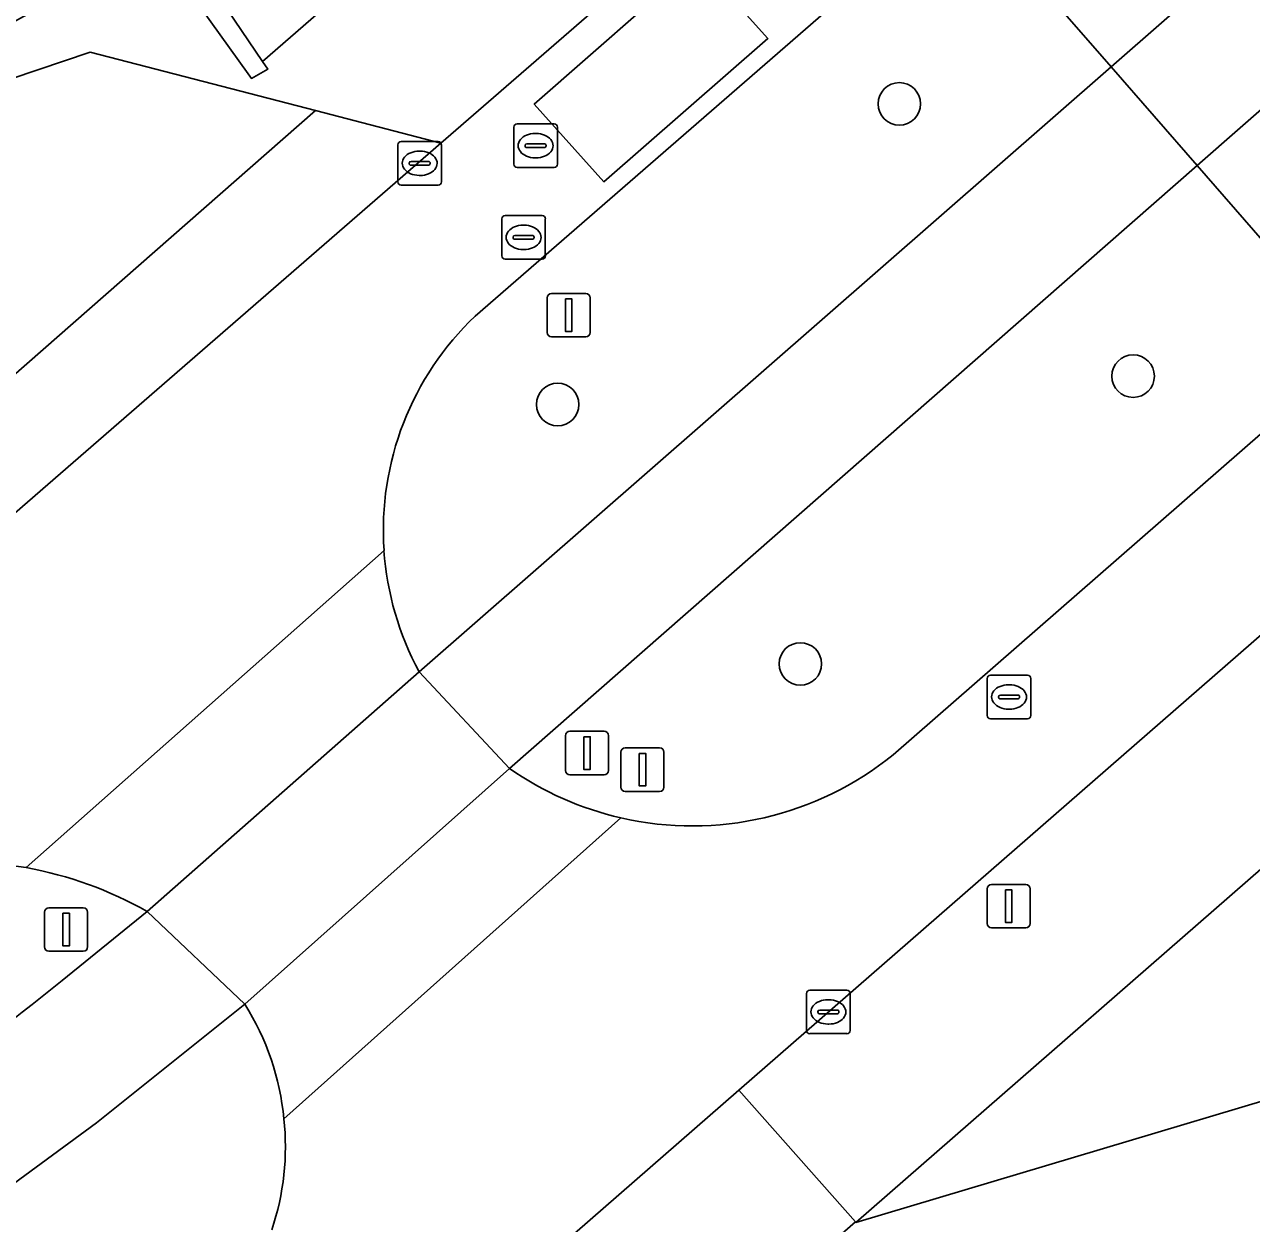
# Model space of a CAD drawing. Extents: x 155275 to 156265, y 382654 to 383635.
# Drawn here: x 155926.64 to 155954.85, y 383219.38 to 383246.95 of the extents above; entities that cross this region are included whole.
import ezdxf

# ---------------------------------------------------------------- set-up
doc = ezdxf.new("R2010")
doc.units = 0
for name, color, linetype in [('IMGEO_Berm_groen', 7, 'Continuous'), ('IMGEO_Boom', 7, 'Continuous'), ('IMGEO_Duiker', 7, 'Continuous'), ('IMGEO_Fietspad_gesloten', 7, 'Continuous'), ('IMGEO_Groenvoorziening', 7, 'Continuous'), ('IMGEO_Kademuur', 7, 'Continuous'), ('IMGEO_Kolk', 7, 'Continuous'), ('IMGEO_Rijbaan_lokaal_gesloten', 7, 'Continuous'), ('IMGEO_Rijbaan_lokaal_open', 7, 'Continuous'), ('IMGEO_Rioolput', 7, 'Continuous'), ('IMGEO_Verkeersbordpaal', 7, 'Continuous'), ('IMGEO_Voetpad_open', 7, 'Continuous')]:
    doc.layers.add(name, color=color, linetype=linetype)

msp = doc.modelspace()

# ---------------------------------------------------------------- linework, layer by layer
at = {"layer": 'IMGEO_Berm_groen'}
for points in [[(156057.515, 383339.177), (156056.914, 383339.98), (156056.503, 383340.188), (156055.107, 383340.105), (156053.12, 383339.783), (156051.186, 383339.241), (156050.472, 383338.881), (156047.828, 383337.031), (156044.212, 383333.905), (156005.535, 383300.011), (155948.156, 383249.945), (155937.002, 383240.244)], [(156059.369, 383336.222), (156053.682, 383331.24), (155982.947, 383269.426), (155953.598, 383243.702), (155937.788, 383229.844)], [(155935.716, 383232.066), (155951.621, 383245.97), (156051.579, 383333.37)], [(155946.609, 383230.157), (156053.445, 383323.434)], [(155926.679, 383227.563), (155925.792, 383227.68)], [(155927.509, 383224.965), (155929.462, 383226.555)], [(155931.706, 383224.422), (155928.294, 383221.696), (155922.337, 383217.318)]]:
    msp.add_lwpolyline(points, dxfattribs=at)
for centre, radius, start, end in [((155941.703, 383235.315), 6.812, 133.6424, 183.8771), ((155941.688, 383235.31), 6.797, 183.8502, 208.5123), ((155941.991, 383235.853), 7.333, 257.104, 309.0337), ((155942, 383235.873), 7.355, 235.062, 257.0669), ((155925.064, 383218.759), 8.951, 60.5725, 79.6069), ((155848.176, 383324.271), 127.103, 300.1495, 308.62047), ((155926.621, 383221.216), 6.011, 5.4715, 32.232), ((155926.636, 383221.148), 6.004, 341.4382, 6.1279)]:
    msp.add_arc(centre, radius, start, end, dxfattribs=at)
at = {"layer": 'IMGEO_Boom'}
for centre in [(155946.753, 383245.121), (155952.127, 383238.862), (155938.899, 383238.21), (155944.478, 383232.245)]:
    msp.add_circle(centre, 0.489, dxfattribs=at)
at = {"layer": 'IMGEO_Duiker'}
msp.add_lwpolyline([(155966.319, 383229.111), (155964.17, 383231.575), (155953.598, 383243.702), (155951.621, 383245.97), (155948.156, 383249.945), (155945.85, 383252.589), (155941.394, 383257.701), (155939.482, 383259.894)], dxfattribs=at)
at = {"layer": 'IMGEO_Fietspad_gesloten'}
for points in [[(156057.458, 383338.499), (156051.579, 383333.37), (155951.621, 383245.97), (155935.716, 383232.066), (155937.788, 383229.844), (155953.598, 383243.702), (155982.947, 383269.426)], [(155922.337, 383217.318), (155928.294, 383221.696), (155931.706, 383224.422), (155929.462, 383226.555), (155927.509, 383224.965)]]:
    msp.add_lwpolyline(points, dxfattribs=at)
msp.add_lwpolyline([(155937.788, 383229.844), (155935.716, 383232.066), (155929.462, 383226.555), (155931.706, 383224.422)], close=True, dxfattribs=at)
msp.add_arc((155848.176, 383324.271), 127.103, 300.1495, 308.62047, dxfattribs=at)
at = {"layer": 'IMGEO_Groenvoorziening'}
for points in [[(156016.784, 383281.38), (155976.875, 383246.554), (155945.756, 383219.407), (155961.497, 383224.109), (155963.804, 383224.733), (155962.978, 383225.129), (155961.669, 383226.536), (155961.446, 383227.8), (155961.906, 383229.504), (155963.675, 383231.184), (155964.17, 383231.575), (155976.07, 383241.059), (155977.49, 383241.495), (155978.425, 383241.856), (155979.051, 383242.433), (155979.678, 383243.224), (155980.464, 383244.499), (156002.26, 383261.371)], [(156023.36, 383224.089), (155980.655, 383234.237), (155973.687, 383228.128), (155972.935, 383227.477), (155971.608, 383226.517), (155969.345, 383225.156), (155967.202, 383224.125), (155965.202, 383224.063), (155963.804, 383224.733), (155961.497, 383224.109), (155945.756, 383219.407), (155945.748, 383219.416), (155937.992, 383212.647)]]:
    msp.add_lwpolyline(points, dxfattribs=at)
msp.add_lwpolyline([(155960.729, 383270.972), (155957.429, 383275.849), (155950.925, 383271.422), (155950.776, 383271.64), (155947.529, 383269.431), (155946.889, 383269.233), (155950.939, 383263.464), (155941.394, 383257.701), (155929.231, 383250.358), (155932.115, 383246.096)], close=True, dxfattribs=at)
at = {"layer": 'IMGEO_Kademuur'}
msp.add_lwpolyline([(155921.167, 383244.115), (155929.636, 383248.81), (155931.785, 383245.809), (155931.858, 383245.708), (155932.235, 383245.919), (155932.115, 383246.096), (155929.231, 383250.358), (155920.567, 383244.993), (155906.446, 383236.892), (155906.098, 383236.692), (155901.487, 383233.996), (155897.942, 383231.98), (155895.333, 383230.496), (155895.56, 383230.164), (155898.176, 383231.639), (155901.713, 383233.633)], close=True, dxfattribs=at)
at = {"layer": 'IMGEO_Kolk'}
for p, q in [((155935.226, 383243.33), (155935.226, 383244.182)), ((155935.301, 383244.256), (155936.153, 383244.256)), ((155935.714, 383244.036), (155935.739, 383244.036)), ((155936.227, 383244.182), (155936.227, 383243.33)), ((155935.485, 383243.75), (155935.485, 383243.762)), ((155935.528, 383243.799), (155935.926, 383243.799)), ((155935.969, 383243.762), (155935.969, 383243.75)), ((155935.923, 383243.713), (155935.525, 383243.713)), ((155935.737, 383243.476), (155935.712, 383243.476)), ((155936.153, 383243.256), (155935.301, 383243.256)), ((155944.622, 383223.819), (155944.622, 383224.671)), ((155944.697, 383224.745), (155945.549, 383224.745)), ((155945.623, 383224.671), (155945.623, 383223.819)), ((155944.924, 383224.288), (155945.322, 383224.288)), ((155945.11, 383224.525), (155945.135, 383224.525)), ((155944.881, 383224.239), (155944.881, 383224.251)), ((155945.319, 383224.202), (155944.921, 383224.202)), ((155945.365, 383224.251), (155945.365, 383224.239)), ((155945.549, 383223.745), (155944.697, 383223.745)), ((155945.133, 383223.965), (155945.108, 383223.965))]:
    msp.add_line(p, q, dxfattribs=at)
for points in [[(155935.226, 383243.33), (155935.226, 383244.182)], [(155935.301, 383244.256), (155936.153, 383244.256)], [(155936.227, 383244.182), (155936.227, 383243.33)], [(155936.153, 383243.256), (155935.301, 383243.256)], [(155944.622, 383223.819), (155944.622, 383224.671)], [(155944.697, 383224.745), (155945.549, 383224.745)], [(155945.623, 383224.671), (155945.623, 383223.819)], [(155945.549, 383223.745), (155944.697, 383223.745)]]:
    msp.add_lwpolyline(points, dxfattribs=at)
for centre, radius, start, end in [((155935.303, 383244.18), 0.0765, 91.552, 178.448), ((155935.303, 383244.18), 0.0765, 91.552, 178.448), ((155936.151, 383244.18), 0.0765, 1.552, 88.448), ((155936.151, 383244.18), 0.0765, 1.552, 88.448), ((155935.525, 383243.759), 0.0403, 85.8775, 175.7526), ((155935.522, 383243.749), 0.0366, 178.938, 274.7102), ((155935.926, 383243.756), 0.043, 264.8664, 352.4533), ((155935.93, 383243.761), 0.0386, 1.7309, 96.639), ((155935.303, 383243.332), 0.0765, 181.552, 268.448), ((155935.303, 383243.332), 0.0765, 181.552, 268.448), ((155936.151, 383243.332), 0.0765, 271.552, 358.448), ((155936.151, 383243.332), 0.0765, 271.552, 358.448), ((155944.699, 383224.669), 0.0765, 91.552, 178.448), ((155944.699, 383224.669), 0.0765, 91.552, 178.448), ((155945.547, 383224.669), 0.0765, 1.552, 88.448), ((155945.547, 383224.669), 0.0765, 1.552, 88.448), ((155944.921, 383224.248), 0.0403, 85.8775, 175.7526), ((155945.326, 383224.25), 0.0386, 1.7309, 96.639), ((155944.918, 383224.238), 0.0366, 178.938, 274.7102), ((155945.322, 383224.245), 0.043, 264.8664, 352.4533), ((155944.699, 383223.821), 0.0765, 181.552, 268.448), ((155944.699, 383223.821), 0.0765, 181.552, 268.448), ((155945.547, 383223.821), 0.0765, 271.552, 358.448), ((155945.547, 383223.821), 0.0765, 271.552, 358.448)]:
    msp.add_arc(centre, radius, start, end, dxfattribs=at)
for centre, major_axis, ratio, start_param, end_param in [((155935.713, 383243.756), (-0.387, 0.002), 0.722429, 4.712389, 7.853982), ((155935.738, 383243.756), (-0.39, 0.002), 0.717154, 1.570796, 4.712389), ((155945.109, 383224.245), (-0.387, 0.002), 0.722429, 4.712389, 7.853982), ((155945.134, 383224.245), (-0.39, 0.002), 0.717154, 1.570796, 4.712389)]:
    msp.add_ellipse(centre, major_axis=major_axis, ratio=ratio, start_param=start_param, end_param=end_param, dxfattribs=at)
at = {"layer": 'IMGEO_Rijbaan_lokaal_gesloten'}
for points in [[(156044.212, 383333.905), (156047.828, 383337.031), (156045.433, 383339.61), (156037.02, 383332.253), (156034.148, 383329.741), (156031.424, 383327.359), (156030.742, 383328.123), (156023.168, 383321.513), (156023.865, 383320.715), (156015.69, 383313.548), (156015.009, 383314.336), (156007.467, 383307.738), (156008.12, 383306.942), (156002.698, 383302.212), (156002.101, 383301.691), (155975.918, 383278.787), (155970.509, 383274.055), (155962.933, 383267.457), (155961.175, 383265.928), (155960.371, 383265.229), (155945.85, 383252.589), (155936.216, 383244.222), (155920.936, 383230.952)], [(155937.002, 383240.244), (155948.156, 383249.945), (156005.535, 383300.011), (156044.212, 383333.905)], [(156027.362, 383295.937), (156035.618, 383303.154), (156043.17, 383309.756), (156044.682, 383311.079), (156055.778, 383320.815), (156059.687, 383324.238), (156057.298, 383326.814), (156053.445, 383323.434), (155946.609, 383230.157)], [(155931.235, 383212.255), (155934.492, 383214.969), (155943.067, 383222.447), (156014.334, 383284.597), (156016.28, 383286.278), (156019.756, 383289.346), (156027.362, 383295.937)], [(155925.792, 383227.68), (155926.679, 383227.563), (155934.907, 383234.854)], [(155934.907, 383234.854), (155926.679, 383227.563)], [(155929.462, 383226.555), (155935.716, 383232.066)], [(155937.788, 383229.844), (155931.706, 383224.422)], [(155932.605, 383221.789), (155940.354, 383228.705)], [(155940.354, 383228.705), (155932.605, 383221.789)]]:
    msp.add_lwpolyline(points, dxfattribs=at)
for points in [[(155943.732, 383246.627), (155939.96, 383243.331), (155938.361, 383245.115), (155942.12, 383248.419)], [(155928.152, 383246.307), (155921.489, 383244.068), (155924.583, 383239.579), (155925.565, 383238.159), (155933.333, 383244.967)]]:
    msp.add_lwpolyline(points, close=True, dxfattribs=at)
for centre, radius, start, end in [((155941.703, 383235.315), 6.812, 133.6424, 183.8771), ((155941.688, 383235.31), 6.797, 183.8502, 208.5123), ((155941.991, 383235.853), 7.333, 257.104, 309.0337), ((155942, 383235.873), 7.355, 235.062, 257.0669), ((155925.064, 383218.759), 8.951, 60.5725, 79.6069), ((155926.621, 383221.216), 6.011, 5.4715, 32.232), ((155926.636, 383221.148), 6.004, 341.4382, 6.1279)]:
    msp.add_arc(centre, radius, start, end, dxfattribs=at)
at = {"layer": 'IMGEO_Rijbaan_lokaal_open'}
msp.add_lwpolyline([(155939.96, 383243.331), (155943.732, 383246.627), (155942.12, 383248.419), (155938.361, 383245.115)], close=True, dxfattribs=at)
at = {"layer": 'IMGEO_Rioolput'}
for p, q in [((155937.965, 383244.661), (155938.817, 383244.661)), ((155937.89, 383243.735), (155937.89, 383244.587)), ((155938.378, 383244.441), (155938.403, 383244.441)), ((155938.891, 383244.587), (155938.891, 383243.735)), ((155938.149, 383244.155), (155938.149, 383244.167)), ((155938.587, 383244.118), (155938.189, 383244.118)), ((155938.192, 383244.204), (155938.59, 383244.204)), ((155938.633, 383244.167), (155938.633, 383244.155)), ((155938.401, 383243.881), (155938.376, 383243.881)), ((155938.817, 383243.661), (155937.965, 383243.661)), ((155937.614, 383241.627), (155937.614, 383242.479)), ((155937.689, 383242.553), (155938.541, 383242.553)), ((155938.615, 383242.479), (155938.615, 383241.627)), ((155937.873, 383242.047), (155937.873, 383242.059)), ((155937.916, 383242.096), (155938.314, 383242.096)), ((155938.102, 383242.333), (155938.127, 383242.333)), ((155938.357, 383242.059), (155938.357, 383242.047)), ((155938.311, 383242.01), (155937.913, 383242.01)), ((155938.125, 383241.773), (155938.1, 383241.773)), ((155938.541, 383241.553), (155937.689, 383241.553)), ((155948.775, 383231.06), (155948.775, 383231.912)), ((155948.85, 383231.986), (155949.702, 383231.986)), ((155949.776, 383231.912), (155949.776, 383231.06)), ((155949.263, 383231.766), (155949.288, 383231.766)), ((155949.034, 383231.48), (155949.034, 383231.492)), ((155949.472, 383231.443), (155949.074, 383231.443)), ((155949.077, 383231.529), (155949.475, 383231.529)), ((155949.518, 383231.492), (155949.518, 383231.48)), ((155949.286, 383231.206), (155949.261, 383231.206)), ((155949.702, 383230.986), (155948.85, 383230.986))]:
    msp.add_line(p, q, dxfattribs=at)
for points in [[(155937.965, 383244.661), (155938.817, 383244.661)], [(155937.89, 383243.735), (155937.89, 383244.587)], [(155938.891, 383244.587), (155938.891, 383243.735)], [(155938.817, 383243.661), (155937.965, 383243.661)], [(155937.614, 383241.627), (155937.614, 383242.479)], [(155937.689, 383242.553), (155938.541, 383242.553)], [(155938.615, 383242.479), (155938.615, 383241.627)], [(155938.541, 383241.553), (155937.689, 383241.553)], [(155948.775, 383231.06), (155948.775, 383231.912)], [(155948.85, 383231.986), (155949.702, 383231.986)], [(155949.776, 383231.912), (155949.776, 383231.06)], [(155949.702, 383230.986), (155948.85, 383230.986)]]:
    msp.add_lwpolyline(points, dxfattribs=at)
for centre, radius, start, end in [((155937.967, 383244.585), 0.0765, 91.552, 178.448), ((155937.967, 383244.585), 0.0765, 91.552, 178.448), ((155938.815, 383244.585), 0.0765, 1.552, 88.448), ((155938.815, 383244.585), 0.0765, 1.552, 88.448), ((155938.189, 383244.164), 0.0403, 85.8775, 175.7526), ((155938.186, 383244.154), 0.0366, 178.938, 274.7102), ((155938.59, 383244.161), 0.043, 264.8664, 352.4533), ((155938.594, 383244.166), 0.0386, 1.7309, 96.639), ((155937.967, 383243.737), 0.0765, 181.552, 268.448), ((155937.967, 383243.737), 0.0765, 181.552, 268.448), ((155938.815, 383243.737), 0.0765, 271.552, 358.448), ((155938.815, 383243.737), 0.0765, 271.552, 358.448), ((155937.691, 383242.477), 0.0765, 91.552, 178.448), ((155937.691, 383242.477), 0.0765, 91.552, 178.448), ((155938.539, 383242.477), 0.0765, 1.552, 88.448), ((155938.539, 383242.477), 0.0765, 1.552, 88.448), ((155937.913, 383242.056), 0.0403, 85.8775, 175.7526), ((155938.318, 383242.058), 0.0386, 1.7309, 96.639), ((155937.91, 383242.046), 0.0366, 178.938, 274.7102), ((155938.314, 383242.053), 0.043, 264.8664, 352.4533), ((155937.691, 383241.629), 0.0765, 181.552, 268.448), ((155937.691, 383241.629), 0.0765, 181.552, 268.448), ((155938.539, 383241.629), 0.0765, 271.552, 358.448), ((155938.539, 383241.629), 0.0765, 271.552, 358.448), ((155948.852, 383231.91), 0.0765, 91.552, 178.448), ((155948.852, 383231.91), 0.0765, 91.552, 178.448), ((155949.7, 383231.91), 0.0765, 1.552, 88.448), ((155949.7, 383231.91), 0.0765, 1.552, 88.448), ((155949.074, 383231.489), 0.0403, 85.8775, 175.7526), ((155949.071, 383231.479), 0.0366, 178.938, 274.7102), ((155949.475, 383231.486), 0.043, 264.8664, 352.4533), ((155949.479, 383231.491), 0.0386, 1.7309, 96.639), ((155948.852, 383231.062), 0.0765, 181.552, 268.448), ((155948.852, 383231.062), 0.0765, 181.552, 268.448), ((155949.7, 383231.062), 0.0765, 271.552, 358.448), ((155949.7, 383231.062), 0.0765, 271.552, 358.448)]:
    msp.add_arc(centre, radius, start, end, dxfattribs=at)
for centre, major_axis, ratio, start_param, end_param in [((155938.377, 383244.161), (-0.387, 0.002), 0.722429, 4.712389, 7.853982), ((155938.402, 383244.161), (-0.39, 0.002), 0.717154, 1.570796, 4.712389), ((155938.101, 383242.053), (-0.387, 0.002), 0.722429, 4.712389, 7.853982), ((155938.126, 383242.053), (-0.39, 0.002), 0.717154, 1.570796, 4.712389), ((155949.262, 383231.486), (-0.387, 0.002), 0.722429, 4.712389, 7.853982), ((155949.287, 383231.486), (-0.39, 0.002), 0.717154, 1.570796, 4.712389)]:
    msp.add_ellipse(centre, major_axis=major_axis, ratio=ratio, start_param=start_param, end_param=end_param, dxfattribs=at)
at = {"layer": 'IMGEO_Verkeersbordpaal'}
for p, q in [((155938.658, 383239.864), (155938.658, 383240.664)), ((155938.658, 383240.664), (155938.658, 383239.864)), ((155938.758, 383240.764), (155939.548, 383240.764)), ((155939.548, 383240.764), (155938.758, 383240.764)), ((155939.648, 383240.664), (155939.648, 383239.864)), ((155939.648, 383239.864), (155939.648, 383240.664)), ((155939.548, 383239.764), (155938.758, 383239.764)), ((155938.758, 383239.764), (155939.548, 383239.764)), ((155939.077, 383229.796), (155939.077, 383230.596)), ((155939.077, 383230.596), (155939.077, 383229.796)), ((155939.177, 383230.696), (155939.967, 383230.696)), ((155939.967, 383230.696), (155939.177, 383230.696)), ((155940.067, 383230.596), (155940.067, 383229.796)), ((155940.067, 383229.796), (155940.067, 383230.596)), ((155940.353, 383229.414), (155940.353, 383230.214)), ((155940.353, 383230.214), (155940.353, 383229.414)), ((155940.453, 383230.314), (155941.243, 383230.314)), ((155941.243, 383230.314), (155940.453, 383230.314)), ((155941.343, 383230.214), (155941.343, 383229.414)), ((155941.343, 383229.414), (155941.343, 383230.214)), ((155939.967, 383229.696), (155939.177, 383229.696)), ((155939.177, 383229.696), (155939.967, 383229.696)), ((155941.243, 383229.314), (155940.453, 383229.314)), ((155940.453, 383229.314), (155941.243, 383229.314)), ((155948.87, 383227.176), (155949.66, 383227.176)), ((155949.66, 383227.176), (155948.87, 383227.176)), ((155948.77, 383226.276), (155948.77, 383227.076)), ((155948.77, 383227.076), (155948.77, 383226.276)), ((155949.76, 383227.076), (155949.76, 383226.276)), ((155949.76, 383226.276), (155949.76, 383227.076)), ((155927.204, 383226.638), (155927.994, 383226.638)), ((155927.994, 383226.638), (155927.204, 383226.638)), ((155927.104, 383225.738), (155927.104, 383226.538)), ((155927.104, 383226.538), (155927.104, 383225.738)), ((155928.094, 383226.538), (155928.094, 383225.738)), ((155928.094, 383225.738), (155928.094, 383226.538)), ((155949.66, 383226.176), (155948.87, 383226.176)), ((155948.87, 383226.176), (155949.66, 383226.176)), ((155927.994, 383225.638), (155927.204, 383225.638)), ((155927.204, 383225.638), (155927.994, 383225.638))]:
    msp.add_line(p, q, dxfattribs=at)
for points in [[(155939.078, 383240.639), (155939.228, 383240.639), (155939.228, 383239.889), (155939.078, 383239.889), (155939.078, 383240.639)], [(155939.497, 383230.571), (155939.647, 383230.571), (155939.647, 383229.821), (155939.497, 383229.821), (155939.497, 383230.571)], [(155940.773, 383230.189), (155940.923, 383230.189), (155940.923, 383229.439), (155940.773, 383229.439), (155940.773, 383230.189)], [(155949.19, 383227.051), (155949.34, 383227.051), (155949.34, 383226.301), (155949.19, 383226.301), (155949.19, 383227.051)], [(155927.524, 383226.513), (155927.674, 383226.513), (155927.674, 383225.763), (155927.524, 383225.763), (155927.524, 383226.513)]]:
    msp.add_lwpolyline(points, dxfattribs=at)
for centre, start, end in [((155938.758, 383240.664), 90, 180), ((155938.758, 383240.664), 90, 180), ((155939.548, 383240.664), 0, 90), ((155939.548, 383240.664), 360, 90), ((155938.758, 383239.864), 180, 270), ((155938.758, 383239.864), 180, 270), ((155939.548, 383239.864), 270, 0), ((155939.548, 383239.864), 270, 0), ((155939.177, 383230.596), 90, 180), ((155939.177, 383230.596), 90, 180), ((155939.967, 383230.596), 0, 90), ((155939.967, 383230.596), 360, 90), ((155940.453, 383230.214), 90, 180), ((155940.453, 383230.214), 90, 180), ((155941.243, 383230.214), 0, 90), ((155941.243, 383230.214), 360, 90), ((155939.177, 383229.796), 180, 270), ((155939.177, 383229.796), 180, 270), ((155939.967, 383229.796), 270, 0), ((155939.967, 383229.796), 270, 0), ((155940.453, 383229.414), 180, 270), ((155940.453, 383229.414), 180, 270), ((155941.243, 383229.414), 270, 0), ((155941.243, 383229.414), 270, 0), ((155948.87, 383227.076), 90, 180), ((155948.87, 383227.076), 90, 180), ((155949.66, 383227.076), 0, 90), ((155949.66, 383227.076), 360, 90), ((155927.204, 383226.538), 90, 180), ((155927.204, 383226.538), 90, 180), ((155927.994, 383226.538), 0, 90), ((155927.994, 383226.538), 360, 90), ((155948.87, 383226.276), 180, 270), ((155948.87, 383226.276), 180, 270), ((155949.66, 383226.276), 270, 0), ((155949.66, 383226.276), 270, 0), ((155927.204, 383225.738), 180, 270), ((155927.204, 383225.738), 180, 270), ((155927.994, 383225.738), 270, 0), ((155927.994, 383225.738), 270, 0)]:
    msp.add_arc(centre, 0.1, start, end, dxfattribs=at)
at = {"layer": 'IMGEO_Voetpad_open'}
for points in [[(156024.075, 383285.801), (156024.455, 383286.059), (156020.457, 383288.552), (156019.756, 383289.346), (156016.28, 383286.278), (156014.334, 383284.597), (155943.067, 383222.447), (155945.748, 383219.416), (155945.756, 383219.407), (155976.875, 383246.554), (156016.784, 383281.38), (156019.95, 383283.02)], [(155960.371, 383265.229), (155961.175, 383265.928), (155962.933, 383267.457), (155962.236, 383268.25), (155962.447, 383268.433), (155960.729, 383270.972), (155932.115, 383246.096), (155932.235, 383245.919), (155931.858, 383245.708), (155931.785, 383245.809), (155929.636, 383248.81), (155921.167, 383244.115), (155901.713, 383233.633), (155898.176, 383231.639), (155898.315, 383231.435), (155902.387, 383233.628), (155902.637, 383233.25), (155921.489, 383244.068), (155928.152, 383246.307), (155933.333, 383244.967), (155936.216, 383244.222), (155945.85, 383252.589)]]:
    msp.add_lwpolyline(points, close=True, dxfattribs=at)
for points in [[(155920.936, 383230.952), (155936.216, 383244.222), (155933.333, 383244.967), (155925.565, 383238.159), (155921.389, 383234.483)], [(155945.748, 383219.416), (155943.067, 383222.447), (155934.492, 383214.969), (155931.235, 383212.255)], [(155937.992, 383212.647), (155945.748, 383219.416)]]:
    msp.add_lwpolyline(points, dxfattribs=at)

doc.saveas('drawing.dxf')
